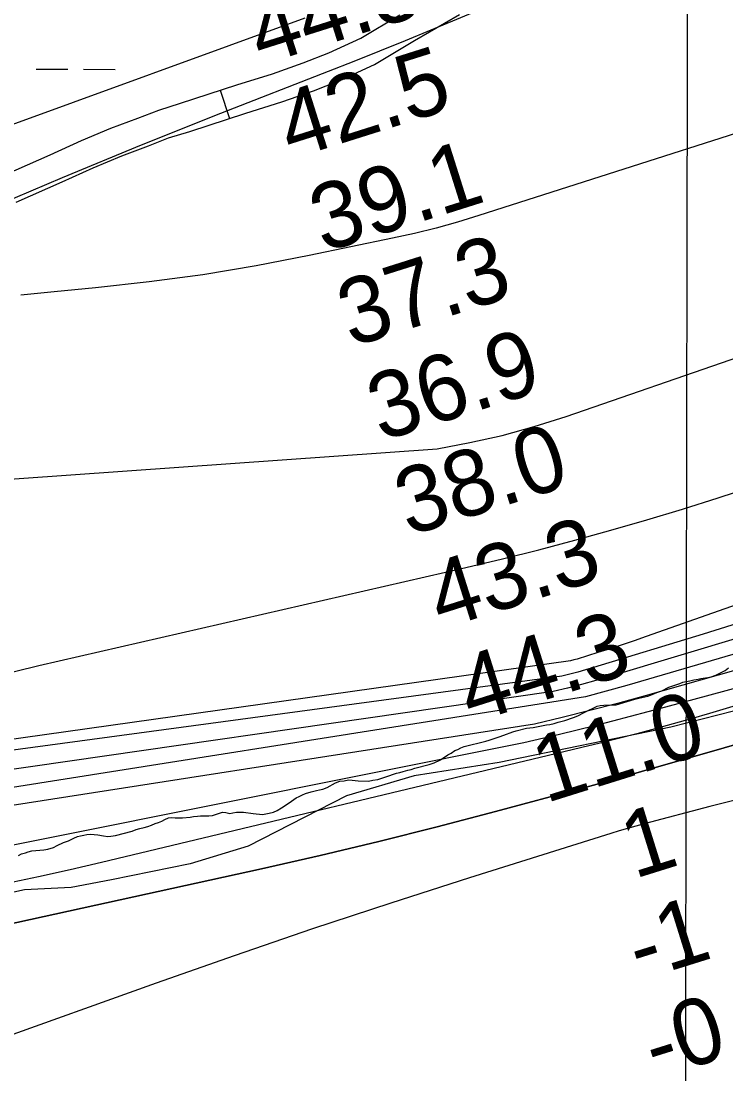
# Model space of a CAD drawing. Extents: x 3187622 to 3225504, y 800805 to 826213.
# Drawn here: x 3217321 to 3218035, y 813384 to 814451 of the extents above; entities that cross this region are included whole.
import ezdxf

# ---------------------------------------------------------------- set-up
doc = ezdxf.new("R2010")
doc.units = 0
for name, color, linetype in [('V-GRID-MAJR', 7, 'Continuous'), ('V-RIVR-EDGE', 7, 'Continuous'), ('V-RIVR-RANG', 7, 'Continuous'), ('V-ROAD-CNTR', 7, 'Continuous'), ('V-SITE-VEGE', 7, 'Continuous'), ('V-TOPO-DPTH', 7, 'Continuous'), ('V-TOPO-MAJR', 7, 'Continuous'), ('V-TOPO-MINR', 7, 'Continuous'), ('V-TOPO-WATR', 7, 'Continuous'), ('V-WETL-SWMP', 7, 'Continuous')]:
    doc.layers.add(name, color=color, linetype=linetype)

msp = doc.modelspace()

# ---------------------------------------------------------------- linework, layer by layer
at = {"layer": 'V-GRID-MAJR'}
msp.add_spline([(3217981.911, 806194.152), (3217992.489, 812254.4180000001), (3218003.0700000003, 818316.626), (3218013.65, 824378.872), (3218013.653, 824380.775)], degree=3, dxfattribs=at)
at = {"layer": 'V-RIVR-EDGE'}
msp.add_lwpolyline([(3218042.971109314, 813752.2103165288), (3217979.4674927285, 813735.8495336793), (3217805.5076707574, 813700.2013139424), (3217719.407323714, 813686.5044814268), (3217650.677915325, 813666.2445077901), (3217551.0101605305, 813615.1988136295), (3217492.284761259, 813597.522178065), (3217412.698113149, 813581.2011639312), (3217371.8191726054, 813573.4780204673), (3217324.432982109, 813570.9871177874), (3217262.6755954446, 813557.6647713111)], dxfattribs=at)
at = {"layer": 'V-ROAD-CNTR'}
msp.add_line((3217522.8201556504, 814381.1954139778), (3217532.0984213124, 814352.6662396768), dxfattribs=at)
for points in [[(3217315.9786404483, 814267.8891630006), (3217362.5866902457, 814288.4722751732), (3217394.0215726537, 814302.7505433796), (3217423.155632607, 814314.8637174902), (3217450.0283085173, 814325.0346545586), (3217470.4736288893, 814332.8650484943), (3217491.81020759, 814339.5636960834), (3217548.654411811, 814358.050583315), (3217585.3540527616, 814369.4663285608), (3217617.3506134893, 814380.7972356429), (3217644.5433800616, 814391.6272463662), (3217679.054831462, 814407.5028030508), (3217719.722911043, 814431.7328395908), (3217765.3422585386, 814457.8615835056)], [(3217304.517359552, 814295.6228369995), (3217350.3233097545, 814315.8517248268), (3217382.056427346, 814330.2654566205), (3217412.084367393, 814342.7502825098), (3217439.3536914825, 814353.0713454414), (3217460.606371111, 814361.2109515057), (3217482.67779241, 814368.1403039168), (3217539.5595881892, 814386.6394166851), (3217575.8879472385, 814397.9396714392), (3217606.789386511, 814408.8827643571), (3217632.7166199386, 814419.2087536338), (3217665.0691685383, 814434.0911969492), (3217704.589088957, 814457.6371604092)]]:
    msp.add_lwpolyline(points, dxfattribs=at)
at = {"layer": 'V-SITE-VEGE'}
for p, q in [((3218009.8880000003, 813785.296), (3218016.759, 813786.207)), ((3218016.759, 813786.207), (3218020.107, 813786.916)), ((3218020.107, 813786.916), (3218024.787, 813788.6400000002)), ((3218024.787, 813788.64), (3218029.131, 813790.533)), ((3218029.131, 813790.533), (3218034.472, 813793.275)), ((3218034.472, 813793.275), (3218037.8000000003, 813795.9950000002)), ((3217970.079, 813772.791), (3217977.427, 813776.226)), ((3217977.427, 813776.2260000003), (3217981.271, 813777.778)), ((3217981.271, 813777.778), (3217988.4620000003, 813780.203)), ((3217988.4620000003, 813780.203), (3217991.636, 813781.411)), ((3217991.636, 813781.4110000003), (3217998.503, 813782.826)), ((3217998.503, 813782.826), (3218002.519, 813783.875)), ((3218002.519, 813783.875), (3218006.873, 813784.5920000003)), ((3218006.873, 813784.5920000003), (3218009.8880000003, 813785.2960000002)), ((3217923.913, 813758.5430000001), (3217942.816, 813764.28)), ((3217942.816, 813764.28), (3217946.832, 813765.3300000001)), ((3217946.832, 813765.3300000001), (3217955.876, 813767.104)), ((3217955.876, 813767.104), (3217962.227, 813769.52)), ((3217962.227, 813769.52), (3217965.233, 813770.895)), ((3217965.233, 813770.8950000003), (3217970.079, 813772.7910000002)), ((3217896.113, 813753.0480000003), (3217899.955, 813754.767)), ((3217899.955, 813754.767), (3217904.631, 813756.9990000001)), ((3217904.631, 813756.9990000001), (3217907.6410000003, 813757.867)), ((3217907.6410000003, 813757.867), (3217911.33, 813758.242)), ((3217911.33, 813758.242), (3217919.387, 813758.328)), ((3217919.387, 813758.3280000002), (3217923.913, 813758.5430000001)), ((3217872.057, 813742.7240000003), (3217880.753, 813745.5010000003)), ((3217880.753, 813745.501), (3217885.099, 813747.394)), ((3217885.099, 813747.394), (3217891.605, 813750.818)), ((3217891.605, 813750.818), (3217896.113, 813753.0480000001)), ((3217822.4960000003, 813732.1320000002), (3217833.041, 813734.762)), ((3217833.041, 813734.762), (3217839.912, 813735.6730000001)), ((3217839.912, 813735.6730000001), (3217850.127, 813737.627)), ((3217850.127, 813737.627), (3217853.31, 813738.3310000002)), ((3217853.31, 813738.331), (3217856.828, 813738.7039999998)), ((3217856.828, 813738.704), (3217861.015, 813739.5910000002)), ((3217861.015, 813739.5910000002), (3217865.029, 813740.805)), ((3217865.029, 813740.805), (3217872.057, 813742.7240000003)), ((3217787.88, 813720.524), (3217791.7290000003, 813721.738)), ((3217791.7290000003, 813721.7380000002), (3217795.241, 813722.6150000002)), ((3217795.241, 813722.615), (3217806.448, 813726.256)), ((3217806.448, 813726.256), (3217812.798, 813728.841)), ((3217812.798, 813728.841), (3217816.477, 813730.055)), ((3217816.477, 813730.0550000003), (3217819.3170000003, 813731.2600000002)), ((3217819.3170000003, 813731.2600000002), (3217822.4960000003, 813732.1320000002)), ((3217756.784, 813709.623), (3217760.615, 813712.1800000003)), ((3217760.615, 813712.1800000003), (3217763.4560000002, 813713.3850000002)), ((3217763.4560000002, 813713.3850000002), (3217766.46, 813714.929)), ((3217766.46, 813714.929), (3217769.971, 813716.139)), ((3217769.971, 813716.139), (3217774.1550000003, 813717.358)), ((3217774.1550000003, 813717.358), (3217787.88, 813720.524)), ((3217739.435, 813699.7060000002), (3217745.948, 813702.7940000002)), ((3217745.948, 813702.7940000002), (3217753.2770000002, 813707.738)), ((3217753.2770000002, 813707.738), (3217756.784, 813709.623)), ((3217701.451, 813689.2370000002), (3217704.799, 813689.9410000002)), ((3217704.799, 813689.941), (3217708.148, 813690.818)), ((3217708.148, 813690.818), (3217712.8310000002, 813692.208)), ((3217712.8310000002, 813692.208), (3217716.178, 813693.083)), ((3217716.178, 813693.083), (3217720.024, 813694.299)), ((3217720.024, 813694.299), (3217734.417, 813698.1410000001)), ((3217734.417, 813698.1410000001), (3217739.435, 813699.7060000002)), ((3217630.957, 813674.5630000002), (3217639.4620000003, 813679.519)), ((3217639.4620000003, 813679.519), (3217643.978, 813681.077)), ((3217643.978, 813681.077), (3217648.3340000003, 813681.626)), ((3217648.3340000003, 813681.626), (3217652.858, 813682.345)), ((3217652.858, 813682.345), (3217656.382, 813682.216)), ((3217656.382, 813682.216), (3217659.577, 813681.7450000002)), ((3217659.577, 813681.7450000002), (3217662.602, 813681.4380000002)), ((3217662.602, 813681.438), (3217672.84, 813681.047)), ((3217672.84, 813681.047), (3217677.528, 813682.104)), ((3217677.528, 813682.104), (3217682.386, 813682.9920000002)), ((3217682.386, 813682.9920000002), (3217694.596, 813686.8140000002)), ((3217694.596, 813686.814), (3217697.437, 813688.018)), ((3217697.437, 813688.018), (3217701.451, 813689.237)), ((3217606.194, 813667.419), (3217609.203, 813668.628)), ((3217609.203, 813668.628), (3217614.89, 813670.3640000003)), ((3217614.89, 813670.3640000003), (3217620.248, 813671.595)), ((3217620.248, 813671.595), (3217623.426, 813672.4700000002)), ((3217623.426, 813672.4700000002), (3217626.775, 813673.1760000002)), ((3217626.775, 813673.176), (3217630.957, 813674.563)), ((3217584.8540000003, 813654.105), (3217592.69, 813659.055)), ((3217592.69, 813659.055), (3217597.185, 813662.459)), ((3217597.185, 813662.459), (3217599.8510000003, 813664.333)), ((3217599.8510000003, 813664.333), (3217602.858, 813665.707)), ((3217602.858, 813665.707), (3217606.194, 813667.419)), ((3217514.96, 813646.3190000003), (3217520.981, 813648.2280000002)), ((3217520.981, 813648.2280000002), (3217524.9930000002, 813649.612)), ((3217524.9930000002, 813649.612), (3217528.352, 813649.3130000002)), ((3217528.352, 813649.3130000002), (3217532.448, 813648.2130000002)), ((3217532.448, 813648.2130000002), (3217535.4050000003, 813648.8850000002)), ((3217535.4050000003, 813648.885), (3217539.257, 813649.596)), ((3217539.257, 813649.596), (3217542.7800000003, 813649.7980000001)), ((3217542.7800000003, 813649.7980000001), (3217546.47, 813649.839)), ((3217546.47, 813649.839), (3217556.219, 813648.432)), ((3217556.219, 813648.432), (3217565.627, 813647.3570000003)), ((3217565.627, 813647.3570000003), (3217572.494, 813648.604)), ((3217572.494, 813648.604), (3217576.678, 813649.8250000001)), ((3217576.678, 813649.8250000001), (3217580.518, 813651.5410000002)), ((3217580.518, 813651.5410000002), (3217584.8540000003, 813654.105)), ((3217449.463, 813635.055), (3217453.139, 813636.435)), ((3217453.139, 813636.435), (3217456.981, 813638.156)), ((3217456.981, 813638.156), (3217460.159, 813639.196)), ((3217460.159, 813639.196), (3217463.5, 813640.572)), ((3217463.5, 813640.572), (3217466.502, 813642.282)), ((3217466.502, 813642.282), (3217470.348, 813643.837)), ((3217470.348, 813643.837), (3217473.361, 813644.3690000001)), ((3217473.361, 813644.3690000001), (3217477.223, 813644.0720000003)), ((3217477.223, 813644.0720000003), (3217480.918, 813643.9450000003)), ((3217480.918, 813643.9450000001), (3217484.441, 813643.982)), ((3217484.441, 813643.982), (3217492.153, 813644.736)), ((3217492.153, 813644.736), (3217495.84, 813645.2780000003)), ((3217495.84, 813645.2780000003), (3217499.694, 813645.653)), ((3217499.694, 813645.653), (3217502.883, 813645.856)), ((3217502.883, 813645.856), (3217511.271, 813645.944)), ((3217511.271, 813645.944), (3217514.96, 813646.3189999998)), ((3217378.08, 813624.903), (3217381.092, 813625.773)), ((3217381.092, 813625.773), (3217384.441, 813626.478)), ((3217384.441, 813626.478), (3217387.623, 813627.018)), ((3217387.623, 813627.018), (3217391.816, 813627.397)), ((3217391.816, 813627.3970000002), (3217395.1720000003, 813627.2640000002)), ((3217395.1720000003, 813627.2640000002), (3217398.701, 813626.7990000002)), ((3217398.701, 813626.799), (3217404.5870000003, 813625.685)), ((3217404.5870000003, 813625.685), (3217408.787, 813625.2290000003)), ((3217411.804, 813625.427), (3217416.664, 813626.1500000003)), ((3217416.664, 813626.15), (3217433.568, 813630.523)), ((3217433.568, 813630.5230000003), (3217437.578, 813632.0750000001)), ((3217437.578, 813632.0750000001), (3217441.426, 813633.292)), ((3217441.426, 813633.292), (3217445.778, 813634.344)), ((3217445.778, 813634.344), (3217449.463, 813635.055)), ((3217353.694, 813614.073), (3217357.702, 813615.7930000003)), ((3217357.702, 813615.7930000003), (3217363.881, 813618.8800000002)), ((3217363.881, 813618.8800000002), (3217368.894, 813620.7780000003)), ((3217368.894, 813620.778), (3217374.404, 813623.523)), ((3217374.404, 813623.523), (3217378.08, 813624.903)), ((3217408.787, 813625.2290000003), (3217411.804, 813625.427)), ((3217318.204, 813605.979), (3217321.545, 813607.3560000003)), ((3217321.545, 813607.3560000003), (3217325.3910000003, 813608.5720000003)), ((3217325.3910000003, 813608.5720000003), (3217328.233, 813609.6080000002)), ((3217328.233, 813609.6080000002), (3217331.914, 813610.6550000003)), ((3217331.914, 813610.6550000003), (3217343.989, 813611.4540000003)), ((3217343.989, 813611.454), (3217348.1750000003, 813612.336)), ((3217348.1750000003, 813612.336), (3217353.694, 813614.073))]:
    msp.add_line(p, q, dxfattribs=at)
at = {"layer": 'V-TOPO-DPTH'}
for points in [[(3217239.368593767, 813521.1234219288), (3217564.443230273, 813592.2772242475), (3217624.0372162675, 813605.7797417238), (3217683.489386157, 813619.862003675), (3217742.7288318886, 813634.8138823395), (3217801.826461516, 813650.3455054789), (3217889.787815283, 813674.1532529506), (3217904.7890147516, 813678.2495359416), (3217919.777763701, 813682.3904956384), (3217934.7478368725, 813686.5984703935), (3217949.7054595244, 813690.8511218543), (3218538.3377835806, 813859.6312029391)], [(3217239.368593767, 813521.1234219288), (3217564.443230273, 813592.2772242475), (3217624.0372162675, 813605.7797417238), (3217683.489386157, 813619.862003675), (3217742.7288318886, 813634.8138823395), (3217801.826461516, 813650.3455054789), (3217889.787815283, 813674.1532529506), (3217904.7890147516, 813678.2495359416), (3217919.777763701, 813682.3904956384), (3217934.7478368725, 813686.5984703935), (3217949.7054595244, 813690.8511218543), (3218538.3377835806, 813859.6312029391)], [(3218101.1711475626, 813791.0283075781), (3218034.997880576, 813772.6909784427), (3217973.8945825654, 813756.0786470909), (3217938.129835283, 813746.5676760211), (3217902.298252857, 813737.3217801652), (3217866.3664177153, 813728.4734971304), (3217830.367747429, 813719.8902893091), (3217199.6495790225, 813593.7107126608), (3217168.4479437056, 813587.9596579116), (3217137.301780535, 813581.8943672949), (3217065.721141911, 813567.3937120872), (3216998.8634725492, 813553.6666515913), (3216932.0553827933, 813539.7054178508), (3216865.3216624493, 813525.3929242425), (3216798.637521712, 813510.8462573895), (3216593.6103785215, 813465.5557738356), (3216567.493621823, 813460.0409085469), (3216541.315520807, 813454.8513203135)]]:
    msp.add_lwpolyline(points, dxfattribs=at)
at = {"layer": 'V-TOPO-MAJR'}
msp.add_lwpolyline([(3218256.966180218, 813889.0937717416), (3217917.661481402, 813787.3037903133), (3217903.3202131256, 813783.1416706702), (3217888.9326719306, 813779.1524634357), (3217874.475721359, 813775.422624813), (3217859.972497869, 813771.8656985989), (3217217.5480896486, 813679.6157204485), (3217197.229253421, 813674.4176047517), (3217176.985836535, 813668.9508874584), (3217156.85554866, 813663.0812677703), (3217136.8006801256, 813656.9430464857), (3217005.5082704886, 813615.3206447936), (3216927.498748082, 813591.2507470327), (3216849.2561618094, 813567.9874509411), (3216770.663979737, 813545.9340573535), (3216691.8387337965, 813524.6872654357), (3216556.14632175, 813489.2329497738)], dxfattribs=at)
at = {"layer": 'V-TOPO-MINR'}
for points in [[(3217842.4807936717, 814486.5551147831), (3217736.1799038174, 814442.1900826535), (3217710.216372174, 814431.4597791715), (3217684.2041580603, 814420.8500266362), (3217658.1189202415, 814410.4211005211), (3217631.984999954, 814400.112725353), (3217523.044379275, 814357.5780877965), (3217442.6510671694, 814325.5024484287), (3217362.587500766, 814292.6400489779), (3217283.0185529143, 814258.5975094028), (3217203.779350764, 814223.768209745), (3216650.949350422, 813975.8809190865), (3216628.4395916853, 813965.5072089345), (3216606.079976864, 813954.8273210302), (3216583.9455779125, 813943.6881664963), (3216561.9613228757, 813932.2428342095), (3216540.0922861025, 813920.5629681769)], [(3218201.1036480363, 814387.5423760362), (3217784.8490465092, 814254.2409732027), (3217763.2196214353, 814247.6887845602), (3217741.4692975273, 814241.5959575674), (3217719.537625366, 814236.1921730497), (3217697.48505437, 814231.2477501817), (3217612.867236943, 814213.6729661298), (3217559.024833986, 814203.4057329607), (3217505.003634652, 814194.3191737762), (3217450.714240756, 814187.0036255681), (3217396.246050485, 814180.8687513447), (3217354.584607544, 814176.8651910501), (3217320.831701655, 814173.4515863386)], [(3217109.2821982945, 813972.9913304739), (3217742.6520068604, 814018.0395515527), (3217775.769319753, 814024.2192283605), (3217808.6022617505, 814031.5346690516), (3217841.0086474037, 814040.5537555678), (3217873.1306621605, 814050.7086059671), (3218401.141986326, 814232.9389280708)], [(3218554.5015981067, 814038.9335515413), (3217954.287076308, 813827.6557526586), (3217942.1531568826, 813823.4612455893), (3217929.9889340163, 813819.3582799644), (3217917.779255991, 813815.3926265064), (3217905.539274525, 813811.5185144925), (3217884.2943259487, 813804.9256611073), (3217882.649380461, 813804.4339027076), (3217880.9981691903, 813803.9651221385), (3217877.670683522, 813803.119472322), (3217166.68219981, 813703.0049801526), (3217129.1726939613, 813691.7450465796), (3217091.8334425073, 813679.8926438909), (3216653.684606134, 813535.0966763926), (3216633.202932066, 813528.5259132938), (3216612.649635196, 813522.1951063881), (3216591.9889041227, 813516.2242337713), (3216571.256550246, 813510.4933173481), (3216536.0014326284, 813501.0786217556)], [(3216543.3384493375, 813542.7446310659), (3216815.4060301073, 813641.2831120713), (3216871.0588741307, 813661.0019897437), (3216926.886504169, 813680.2008570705), (3216982.976313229, 813698.6197088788), (3217039.2409083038, 813716.5185503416), (3217125.7366380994, 813743.3720694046), (3217138.913532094, 813747.3512009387), (3217152.1290916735, 813751.1933858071), (3217165.4026496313, 813754.8301506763), (3217178.714873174, 813758.3299688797), (3217245.369292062, 813775.3020403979), (3217292.0803512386, 813787.0085243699), (3217338.8482173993, 813798.479568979), (3217771.772021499, 813897.8134466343), (3217808.6551733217, 813906.5242679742), (3217845.441567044, 813915.6140481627), (3217882.0828236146, 813925.272266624), (3217918.6273220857, 813935.3094439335), (3217955.0163971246, 813945.8983410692), (3217991.2951084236, 813956.8435156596), (3218027.4082741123, 813968.323106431), (3218063.41107606, 813980.1589746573)], [(3218593.142826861, 813970.6725537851), (3217934.6129358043, 813778.1202326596), (3217913.817570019, 813772.2205150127), (3217892.963250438, 813766.5444688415), (3217205.1323414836, 813657.8483044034), (3217193.6280975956, 813654.917907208), (3217182.161657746, 813651.8510686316), (3217170.751923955, 813648.5795679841), (3217159.379994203, 813645.1716259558), (3217083.811671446, 813621.7864381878), (3217034.5835603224, 813606.9376086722), (3216985.221653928, 813592.5607064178), (3216935.659054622, 813578.891695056), (3216885.962660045, 813565.6946109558), (3216566.2341466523, 813483.2341937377), (3216551.0200600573, 813479.6035184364)], [(3218623.192552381, 813931.3226819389), (3218018.3875400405, 813749.787104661), (3218000.0727743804, 813744.4025461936), (3217981.719236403, 813739.1565988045), (3217963.3075399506, 813734.1185680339), (3217944.8570711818, 813729.2191483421), (3217926.36407555, 813724.4776535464), (3217907.853162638, 813719.8080675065), (3217889.3153738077, 813715.2463446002), (3217870.7596676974, 813710.7565304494), (3217402.4170903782, 813598.8768135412), (3217370.5699923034, 813591.4583884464), (3217338.670339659, 813584.2797994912), (3217306.691855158, 813577.460964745)], [(3218075.483400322, 813849.8812933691), (3218012.0659447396, 813830.1529034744), (3217900.9572599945, 813796.1830047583), (3217892.972926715, 813793.827045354), (3217884.96026439, 813791.5758400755), (3217876.905108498, 813789.4817659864), (3217868.821623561, 813787.4924460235), (3217229.964631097, 813701.3845736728), (3217200.835695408, 813693.90305986), (3217171.826519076, 813686.0001580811), (3217142.9969817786, 813677.4651743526), (3217114.2872038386, 813668.5088026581), (3216822.428288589, 813573.947249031), (3216774.38676639, 813558.8180318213), (3216726.1892911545, 813544.2194077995), (3216677.7578863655, 813530.4166735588), (3216629.170528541, 813517.1445325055), (3216546.069328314, 813495.1785404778)], [(3218231.3620313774, 813846.2227547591), (3217953.4262851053, 813767.6863732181), (3217925.460487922, 813760.0042470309), (3217897.42452644, 813752.5957187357), (3217869.2833185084, 813745.5975872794), (3217841.071946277, 813738.8730537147), (3217229.0491277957, 813643.5522714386), (3217222.9105952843, 813642.8575822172), (3217216.8236924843, 813641.8022202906), (3217210.77120949, 813640.5064098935), (3217192.715794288, 813636.0794746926), (3217190.0322905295, 813635.399204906), (3217187.356395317, 813634.6910678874), (3217184.6919129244, 813633.9411300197), (3217182.0350390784, 813633.1633249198), (3217162.7811775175, 813627.3627057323), (3217150.4805704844, 813623.7447853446), (3217138.149959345, 813620.2349639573), (3217125.774342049, 813616.8872910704), (3217113.368720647, 813613.647717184), (3216576.3417097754, 813477.1684737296), (3216557.107749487, 813472.5866075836), (3216537.7956805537, 813468.3923392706)], [(3218101.1711475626, 813791.0283075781), (3218034.997880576, 813772.6909784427), (3217973.8945825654, 813756.0786470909), (3217938.129835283, 813746.5676760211), (3217902.298252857, 813737.3217801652), (3217866.3664177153, 813728.4734971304), (3217830.367747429, 813719.8902893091), (3217199.6495790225, 813593.7107126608), (3217168.4479437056, 813587.9596579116), (3217137.301780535, 813581.8943672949), (3217065.721141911, 813567.3937120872), (3216998.8634725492, 813553.6666515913), (3216932.0553827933, 813539.7054178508), (3216865.3216624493, 813525.3929242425), (3216798.637521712, 813510.8462573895), (3216593.6103785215, 813465.5557738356), (3216567.493621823, 813460.0409085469), (3216541.315520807, 813454.8513203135)], [(3218060.7064452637, 813665.9321028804), (3218018.8580676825, 813655.4367120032), (3217952.4266015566, 813637.9225424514), (3217943.923409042, 813635.6169447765), (3217935.4430298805, 813633.2323426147), (3217926.99687075, 813630.7292337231), (3217918.5735249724, 813628.1471203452), (3217775.49865528, 813583.1903274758), (3217695.711424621, 813557.604725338), (3217616.13270383, 813531.3982380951), (3217536.8667478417, 813504.2604231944), (3217457.809301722, 813476.5017231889), (3217289.744788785, 813416.3815975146), (3217273.1969461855, 813411.0228188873), (3217256.4806128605, 813406.3450713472), (3217239.511543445, 813402.6888704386), (3217222.373983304, 813399.7137006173), (3217162.498657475, 813391.1822560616), (3217119.4428716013, 813385.7721586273), (3217076.3045685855, 813381.3142419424)]]:
    msp.add_lwpolyline(points, dxfattribs=at)
at = {"layer": 'V-TOPO-WATR'}
msp.add_lwpolyline([(3218538.3377835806, 813859.6312029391), (3217949.7054595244, 813690.8511218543), (3217934.7478368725, 813686.5984703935), (3217919.777763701, 813682.3904956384), (3217904.7890147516, 813678.2495359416), (3217889.787815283, 813674.1532529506), (3217801.826461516, 813650.3455054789), (3217742.7288318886, 813634.8138823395), (3217683.489386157, 813619.862003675), (3217624.0372162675, 813605.7797417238), (3217564.443230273, 813592.2772242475), (3217239.368593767, 813521.1234219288)], dxfattribs=at)
at = {"layer": 'V-WETL-SWMP'}
for p, q in [((3217150.946785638, 814288.0824867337), (3217608.7727547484, 814454.7080436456)), ((3217336.365835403, 814402.5648505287), (3217368.365737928, 814402.4996735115)), ((3217384.3656891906, 814402.4670850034), (3217416.3655917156, 814402.4019079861))]:
    msp.add_line(p, q, dxfattribs=at)

# ---------------------------------------------------------------- texts
at = {"layer": 'V-RIVR-RANG'}
for s, height, rotation, p in [('44.8', 67, 17.54832571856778, (3217564.173781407, 814406.3495039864)), ('42.5', 67, 17.54832571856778, (3217594.561781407, 814311.0785039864)), ('39.1', 67, 17.54832571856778, (3217627.2133175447, 814216.5232937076)), ('37.3', 67, 17.54832571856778, (3217655.337781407, 814120.5365039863)), ('36.9', 67, 17.54832571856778, (3217685.4752773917, 814025.1859717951)), ('38.0', 67, 17.54832571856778, (3217713.3482372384, 813929.1196498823)), ('43.3', 67, 17.54832571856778, (3217746.502781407, 813834.7235039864)), ('44.3', 67, 17.54832571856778, (3217776.890781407, 813739.4525039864)), ('11.0', 66.99999999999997, 17.364611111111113, (3217852.3785313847, 813658.682921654)), ('1', 66.99999999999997, 17.364611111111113, (3217942.181357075, 813581.9911054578)), ('-1', 66.99999999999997, 17.364611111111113, (3217947.393583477, 813478.8475699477)), ('-0', 66.99999999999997, 17.364611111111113, (3217963.6841502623, 813379.1679500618))]:
    msp.add_text(s, height=height, rotation=rotation, dxfattribs=at).set_placement(p)

doc.saveas('drawing.dxf')
